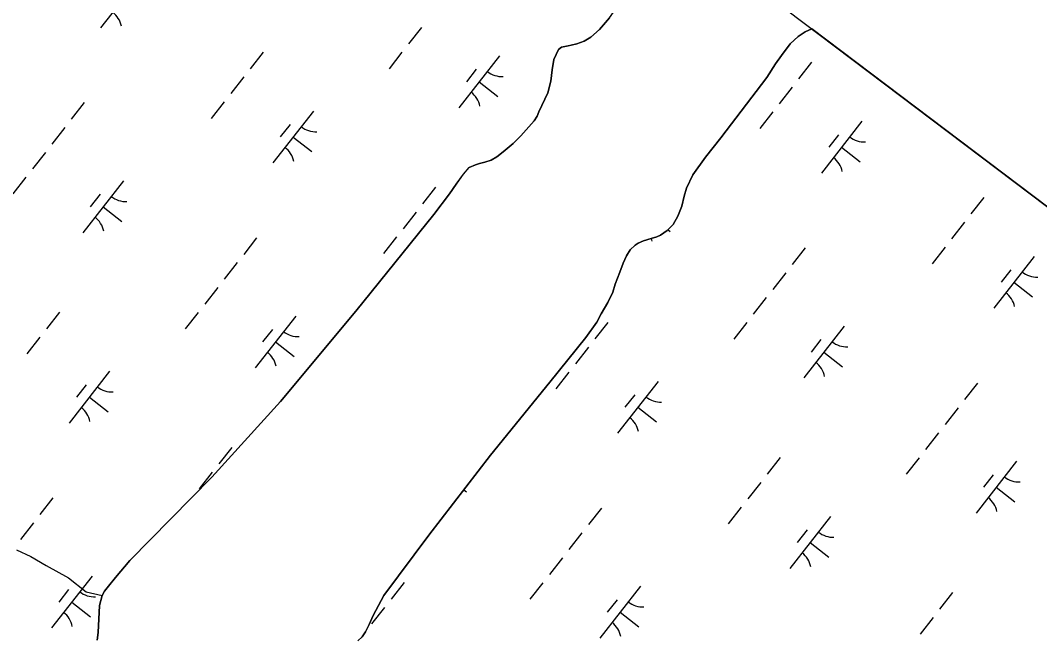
# Model space of a CAD drawing. Extents: x 3896831 to 3918110, y 171006 to 193349.
# Drawn here: x 3910415 to 3911189, y 187946 to 188416 of the extents above; entities that cross this region are included whole.
import ezdxf

# ---------------------------------------------------------------- set-up
doc = ezdxf.new("R2010")
doc.units = 0
for name, color, linetype in [('V-GRID-FRAM', 7, 'Continuous'), ('V-TOPO-SHOR', 7, 'Continuous'), ('V-WETL-SWMP', 7, 'Continuous')]:
    doc.layers.add(name, color=color, linetype=linetype)

msp = doc.modelspace()

# ---------------------------------------------------------------- linework, layer by layer
at = {"layer": 'V-GRID-FRAM'}
msp.add_lwpolyline([(3916044.94, 184610.04), (3906752.77, 172754.13), (3900055.07, 177809.84), (3909313.29, 189695.82), (3916044.94, 184610.04)], dxfattribs=at)
at = {"layer": 'V-TOPO-SHOR'}
for points in [[(3910837.44, 188397.92), (3910843.11, 188399.9), (3910848.12, 188402.95), (3910854.84, 188408.9), (3910862.35, 188417.75), (3910878.28, 188440.47), (3910886.44, 188452.89), (3910889.07, 188458.44), (3910891.7, 188466.23), (3910892.88, 188471.77), (3910893.92, 188477.71), (3910895.11, 188482.47), (3910897.6, 188487.88), (3910901.16, 188493.96), (3910902.04, 188495.51)], [(3910674.33, 187947.76), (3910676.97, 187951.59), (3910679.73, 187957.14), (3910682.89, 187964.01), (3910690.78, 187979.2), (3910725.02, 188024.91), (3910772.04, 188085.56), (3910817.08, 188141.19), (3910844.21, 188174.88), (3910852.64, 188186.64), (3910856.06, 188192.98), (3910861.06, 188201.56), (3910864.75, 188209.49), (3910866.72, 188215.56), (3910870.13, 188224.54), (3910872.76, 188231.54), (3910875.26, 188236.95), (3910878.02, 188241.45), (3910881.71, 188245.15), (3910884.09, 188246.73), (3910888.04, 188248.33), (3910893.98, 188250.18), (3910898.2, 188251.37), (3910900.97, 188252.7), (3910906.11, 188256.14), (3910910.72, 188260.89), (3910914.14, 188267.24), (3910917.17, 188274.63), (3910919, 188282.29), (3910920.84, 188288.36), (3910925.71, 188298.53), (3910935.19, 188312.01), (3910946.78, 188326.67), (3910981.81, 188372.52), (3910988.39, 188382.82), (3910992.87, 188389.17), (3910999.58, 188398.02), (3911005.65, 188403.57), (3911011.05, 188407.01), (3911016.1, 188409.34)], [(3910473.26, 187945.22), (3910473.77, 187951.03), (3910474.93, 187971.48), (3910476.9, 187979.01), (3910478.74, 187982.44), (3910481.64, 187986.27), (3910487.04, 187992.88), (3910497.97, 188005.57), (3910560.16, 188068.88), (3910612.33, 188126.5), (3910669.63, 188195.08), (3910728.77, 188268.42), (3910740.75, 188284.14), (3910745.88, 188291.4), (3910751.29, 188299.07), (3910755.76, 188304.09), (3910760.51, 188306.08), (3910763.68, 188307.01), (3910767.5, 188308.07), (3910772.51, 188309.66), (3910776.73, 188312.3), (3910781.61, 188315.88), (3910789.25, 188322.35), (3910794.92, 188328.17), (3910801.11, 188335.04), (3910805.06, 188339.54), (3910807.3, 188342.97), (3910808.62, 188346.27), (3910815.46, 188360.67), (3910817.82, 188369.64), (3910818.73, 188378.35), (3910819.9, 188386.14), (3910823.58, 188393.67), (3910825.83, 188395.39), (3910830.97, 188396.59), (3910833.08, 188396.85), (3910837.44, 188397.92)], [(3910411.83, 188013.8), (3910422.81, 188008.83), (3910434.3, 188001.86), (3910451.27, 187992.41), (3910464.76, 187981.96), (3910476.9, 187979.01)], [(3910671.17, 187944.59), (3910674.33, 187947.76)]]:
    msp.add_lwpolyline(points, dxfattribs=at)
at = {"layer": 'V-WETL-SWMP'}
for p, q in [((3910506.51, 188449.5), (3910475.67, 188410.14)), ((3910862.35, 188417.75), (3910854.84, 188408.9)), ((3910719.49, 188410.46), (3910709.62, 188397.87)), ((3910854.84, 188408.9), (3910848.12, 188402.95)), ((3911016.1, 188409.34), (3911011.05, 188407.01)), ((3911862.08, 187770.19), (3911016.1, 188409.34)), ((3910843.11, 188399.9), (3910837.44, 188397.92)), ((3910848.12, 188402.95), (3910843.11, 188399.9)), ((3911005.65, 188403.57), (3910999.58, 188398.02)), ((3911011.05, 188407.01), (3911005.65, 188403.57)), ((3910823.59, 188393.67), (3910819.9, 188386.14)), ((3910825.83, 188395.39), (3910823.59, 188393.67)), ((3910830.97, 188396.59), (3910825.83, 188395.39)), ((3910833.08, 188396.85), (3910830.97, 188396.59)), ((3910837.44, 188397.92), (3910833.08, 188396.85)), ((3910999.58, 188398.02), (3910992.87, 188389.16)), ((3910599.22, 188391.7), (3910589.35, 188379.11)), ((3910704.69, 188391.57), (3910694.82, 188378.98)), ((3910778.82, 188388.84), (3910747.98, 188349.48)), ((3910819.9, 188386.14), (3910818.73, 188378.36)), ((3910992.87, 188389.16), (3910988.39, 188382.82)), ((3910761.03, 188378.64), (3910753.62, 188369.2)), ((3910818.73, 188378.36), (3910817.82, 188369.64)), ((3910988.39, 188382.82), (3910981.81, 188372.52)), ((3911015.86, 188384), (3911005.99, 188371.41)), ((3910584.42, 188372.81), (3910574.55, 188360.22)), ((3910763.4, 188369.16), (3910777.56, 188358.06)), ((3910817.82, 188369.64), (3910815.46, 188360.67)), ((3910981.81, 188372.52), (3910946.78, 188326.67)), ((3911001.06, 188365.11), (3910991.19, 188352.52)), ((3910463.38, 188353.33), (3910453.51, 188340.74)), ((3910569.61, 188353.92), (3910559.74, 188341.33)), ((3910815.46, 188360.67), (3910808.62, 188346.27)), ((3910637.43, 188346.89), (3910606.58, 188307.54)), ((3910808.62, 188346.27), (3910807.3, 188342.97)), ((3910986.26, 188346.23), (3910976.39, 188333.63)), ((3910805.06, 188339.54), (3910801.11, 188335.04)), ((3910807.3, 188342.97), (3910805.06, 188339.54)), ((3911054.07, 188339.19), (3911023.23, 188299.84)), ((3910448.57, 188334.44), (3910438.7, 188321.85)), ((3910619.64, 188336.69), (3910612.23, 188327.25)), ((3910801.11, 188335.04), (3910794.92, 188328.17)), ((3910622.01, 188327.21), (3910636.17, 188316.11)), ((3910789.25, 188322.35), (3910781.61, 188315.88)), ((3910794.92, 188328.17), (3910789.25, 188322.35)), ((3910946.78, 188326.67), (3910935.19, 188312.01)), ((3911036.28, 188328.99), (3911028.88, 188319.55)), ((3910433.77, 188315.55), (3910423.9, 188302.96)), ((3910781.61, 188315.88), (3910776.73, 188312.3)), ((3911038.65, 188319.51), (3911052.82, 188308.41)), ((3910763.68, 188307.01), (3910760.51, 188306.08)), ((3910767.5, 188308.07), (3910763.68, 188307.01)), ((3910772.51, 188309.66), (3910767.5, 188308.07)), ((3910776.73, 188312.3), (3910772.51, 188309.66)), ((3910935.19, 188312.01), (3910925.71, 188298.53)), ((3910751.28, 188299.07), (3910745.89, 188291.4)), ((3910755.76, 188304.09), (3910751.28, 188299.07)), ((3910760.51, 188306.08), (3910755.76, 188304.09)), ((3910418.96, 188296.66), (3910409.09, 188284.07)), ((3910493.09, 188293.93), (3910462.25, 188254.58)), ((3910745.89, 188291.4), (3910740.75, 188284.14)), ((3910925.71, 188298.53), (3910920.84, 188288.36)), ((3910475.3, 188283.73), (3910467.9, 188274.29)), ((3910730.14, 188289.1), (3910720.27, 188276.5)), ((3910740.75, 188284.14), (3910728.77, 188268.42)), ((3910920.84, 188288.36), (3910919, 188282.29)), ((3910919, 188282.29), (3910917.17, 188274.63)), ((3911146.78, 188281.4), (3911136.91, 188268.8)), ((3910477.67, 188274.25), (3910491.84, 188263.15)), ((3910728.77, 188268.42), (3910669.63, 188195.08)), ((3910715.34, 188270.21), (3910705.47, 188257.61)), ((3910917.17, 188274.63), (3910914.14, 188267.24)), ((3910910.72, 188260.9), (3910906.11, 188256.14)), ((3910914.14, 188267.24), (3910910.72, 188260.9)), ((3911131.98, 188262.51), (3911122.11, 188249.91)), ((3910900.97, 188252.7), (3910898.2, 188251.38)), ((3910906.11, 188256.14), (3910900.97, 188252.7)), ((3910906.76, 188256.8), (3910908.48, 188255.45)), ((3910594.29, 188250.72), (3910584.42, 188238.13)), ((3910700.53, 188251.32), (3910690.66, 188238.72)), ((3910881.71, 188245.15), (3910878.02, 188241.45)), ((3910884.09, 188246.73), (3910881.71, 188245.15)), ((3910888.04, 188248.32), (3910884.09, 188246.73)), ((3910893.98, 188250.18), (3910888.04, 188248.32)), ((3910898.2, 188251.38), (3910893.98, 188250.18)), ((3910875.26, 188236.95), (3910872.76, 188231.54)), ((3910878.02, 188241.45), (3910875.26, 188236.95)), ((3911010.94, 188243.02), (3911001.07, 188230.43)), ((3911117.17, 188243.62), (3911107.3, 188231.02)), ((3910579.49, 188231.84), (3910569.62, 188219.24)), ((3910872.76, 188231.54), (3910870.13, 188224.54)), ((3911184.99, 188236.58), (3911154.15, 188197.23)), ((3910870.13, 188224.54), (3910866.72, 188215.56)), ((3910996.13, 188224.14), (3910986.26, 188211.54)), ((3911167.2, 188226.39), (3911159.79, 188216.94)), ((3910866.72, 188215.56), (3910864.75, 188209.49)), ((3911169.57, 188216.9), (3911183.74, 188205.8)), ((3910564.68, 188212.95), (3910554.81, 188200.35)), ((3910864.75, 188209.49), (3910861.06, 188201.56)), ((3910861.06, 188201.56), (3910856.06, 188192.98)), ((3910981.33, 188205.25), (3910971.46, 188192.65)), ((3910444.42, 188194.19), (3910434.55, 188181.59)), ((3910549.88, 188194.06), (3910540.01, 188181.46)), ((3910624.01, 188191.32), (3910593.17, 188151.97)), ((3910669.63, 188195.08), (3910612.33, 188126.5)), ((3910856.06, 188192.98), (3910852.64, 188186.64)), ((3910852.64, 188186.64), (3910844.21, 188174.88)), ((3910861.06, 188186.49), (3910851.19, 188173.89)), ((3910966.52, 188186.36), (3910956.65, 188173.76)), ((3911040.66, 188183.62), (3911009.81, 188144.27)), ((3910429.61, 188175.3), (3910419.74, 188162.7)), ((3910606.22, 188181.13), (3910598.82, 188171.68)), ((3910608.59, 188171.64), (3910622.76, 188160.54)), ((3910844.21, 188174.88), (3910817.08, 188141.19)), ((3910846.25, 188167.6), (3910836.38, 188155)), ((3911022.86, 188173.43), (3911015.46, 188163.98)), ((3911025.23, 188163.94), (3911039.4, 188152.84)), ((3910482.62, 188149.37), (3910451.78, 188110.02)), ((3910831.45, 188148.71), (3910821.58, 188136.11)), ((3910464.83, 188139.18), (3910457.43, 188129.73)), ((3910817.08, 188141.19), (3910772.04, 188085.56)), ((3910899.27, 188141.67), (3910868.42, 188102.32)), ((3911141.86, 188140.42), (3911131.99, 188127.82)), ((3910467.2, 188129.7), (3910481.37, 188118.59)), ((3910881.47, 188131.48), (3910874.07, 188122.03)), ((3910612.33, 188126.5), (3910560.16, 188068.88)), ((3910883.84, 188122), (3910898.01, 188110.89)), ((3911127.05, 188121.53), (3911117.18, 188108.93)), ((3911112.25, 188102.64), (3911102.38, 188090.04)), ((3910575.33, 188091.58), (3910565.46, 188078.99)), ((3910772.04, 188085.56), (3910725.02, 188024.91)), ((3910991.98, 188083.88), (3910982.11, 188071.29)), ((3911097.44, 188083.75), (3911087.57, 188071.15)), ((3911171.57, 188081.01), (3911140.73, 188041.66)), ((3910560.16, 188068.88), (3910497.97, 188005.57)), ((3910560.53, 188072.69), (3910550.66, 188060.1)), ((3911153.78, 188070.82), (3911146.38, 188061.37)), ((3910751.77, 188059.42), (3910753.68, 188057.93)), ((3910977.17, 188064.99), (3910967.3, 188052.4)), ((3911156.15, 188061.34), (3911170.32, 188050.23)), ((3910439.49, 188053.21), (3910429.62, 188040.61)), ((3910856.13, 188045.51), (3910846.26, 188032.91)), ((3910962.37, 188046.1), (3910952.5, 188033.51)), ((3911030.18, 188039.06), (3910999.34, 187999.71)), ((3910424.68, 188034.32), (3910414.81, 188021.73)), ((3911012.39, 188028.87), (3911004.99, 188019.42)), ((3910725.02, 188024.91), (3910690.78, 187979.2)), ((3910841.33, 188026.62), (3910831.46, 188014.03)), ((3911014.76, 188019.39), (3911028.93, 188008.28)), ((3910497.97, 188005.57), (3910487.04, 187992.88)), ((3910826.52, 188007.73), (3910816.65, 187995.14)), ((3910469.21, 187993.8), (3910438.36, 187954.45)), ((3910487.04, 187992.88), (3910481.64, 187986.28)), ((3910451.41, 187983.61), (3910444.01, 187974.16)), ((3910478.74, 187982.44), (3910476.9, 187979.01)), ((3910481.64, 187986.28), (3910478.74, 187982.44)), ((3910706.25, 187988.97), (3910696.38, 187976.38)), ((3910811.72, 187988.84), (3910801.85, 187976.25)), ((3910885.85, 187986.1), (3910855.01, 187946.75)), ((3910453.79, 187974.13), (3910467.95, 187963.02)), ((3910476.9, 187979.01), (3910474.93, 187971.49)), ((3910690.78, 187979.2), (3910682.89, 187964.01)), ((3910868.06, 187975.91), (3910860.65, 187966.46)), ((3911122.9, 187981.27), (3911113.03, 187968.68)), ((3910474.93, 187971.49), (3910473.77, 187951.03)), ((3910691.45, 187970.08), (3910681.58, 187957.49)), ((3910870.43, 187966.43), (3910884.6, 187955.32)), ((3910682.89, 187964.01), (3910679.73, 187957.14)), ((3911108.09, 187962.38), (3911098.22, 187949.79)), ((3910473.77, 187951.03), (3910473.26, 187945.22)), ((3910676.97, 187951.59), (3910674.33, 187947.76)), ((3910679.73, 187957.14), (3910676.97, 187951.59)), ((3910674.33, 187947.76), (3910671.17, 187944.59))]:
    msp.add_line(p, q, dxfattribs=at)
for centre, start, end in [((3910474.24, 188407.93), 11.14028, 52.68394), ((3910780.62, 188390.75), 231.14028, 272.68394), ((3910746.55, 188347.27), 11.14028, 52.68394), ((3910639.23, 188348.81), 231.14028, 272.68394), ((3911055.88, 188341.11), 231.14028, 272.68394), ((3910605.15, 188305.33), 11.14028, 52.68394), ((3911021.8, 188297.63), 11.14028, 52.68394), ((3910494.9, 188295.85), 231.14028, 272.68394), ((3910460.82, 188252.37), 11.14028, 52.68394), ((3910877.46, 188244.67), 11.14028, 18.43235), ((3911186.79, 188238.5), 231.14028, 272.68394), ((3911152.72, 188195.02), 11.14028, 52.68394), ((3910625.82, 188193.24), 231.14028, 272.68394), ((3911042.46, 188185.54), 231.14028, 272.68394), ((3910591.74, 188149.76), 11.14028, 52.68394), ((3911008.38, 188142.06), 11.14028, 52.68394), ((3910484.43, 188151.29), 231.14028, 272.68394), ((3910901.07, 188143.59), 231.14028, 272.68394), ((3910450.35, 188107.81), 11.14028, 52.68394), ((3910866.99, 188100.11), 11.14028, 52.68394), ((3911173.38, 188082.93), 231.14028, 272.68394), ((3911139.3, 188039.45), 11.14028, 52.68394), ((3911031.99, 188040.98), 231.14028, 272.68394), ((3910997.91, 187997.5), 11.14028, 52.68394), ((3910471.01, 187995.72), 231.14028, 272.68394), ((3910887.65, 187988.02), 231.14028, 272.68394), ((3910436.93, 187952.24), 11.14028, 52.68394), ((3910853.58, 187944.54), 11.14028, 52.68394)]:
    msp.add_arc(centre, 17.62, start, end, dxfattribs=at)

doc.saveas('drawing.dxf')
